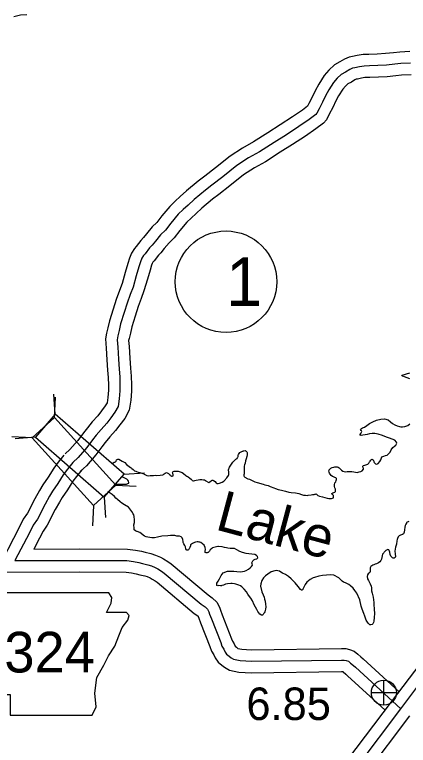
# Model space of a CAD drawing. Extents: x -83719 to 153526, y -11835 to 11446.
# Drawn here: x -1241.4 to -1070.6, y 667.7 to 984.3 of the extents above; entities that cross this region are included whole.
import ezdxf

# ---------------------------------------------------------------- set-up
doc = ezdxf.new("R2010")
doc.units = 0
for name, color, linetype in [('Level 11', 7, 'Continuous'), ('Level 15', 7, 'Continuous'), ('Level 20', 7, 'Continuous'), ('Level 21', 7, 'Continuous'), ('Level 25', 7, 'Continuous'), ('Level 26', 7, 'Continuous'), ('Level 27', 7, 'Continuous'), ('Level 59', 7, 'Continuous'), ('Level 9', 7, 'Continuous')]:
    doc.layers.add(name, color=color, linetype=linetype)

msp = doc.modelspace()

# ---------------------------------------------------------------- linework, layer by layer
at = {"layer": 'Level 11'}
for points in [[(-1070.09, 968.28), (-1074.3, 968.07), (-1077.05, 967.81), (-1080.6, 967.42), (-1084.14, 967.25), (-1087.76, 967.08), (-1090.3, 967), (-1092.82, 966.66), (-1094.95, 966.17), (-1096.38, 965.83), (-1098.35, 965), (-1100.36, 963.8), (-1102.67, 962.53), (-1105.15, 960.31), (-1107.13, 957.9), (-1109.51, 954.26), (-1111.08, 951.35), (-1112.35, 948.56), (-1113.81, 945.81), (-1114.44, 944.59), (-1116.61, 942.96), (-1120.9, 940.04), (-1126.27, 936.51), (-1131.57, 933.17), (-1137.78, 929.18), (-1142.53, 926.51), (-1147.98, 923.01), (-1154.24, 918.01), (-1158.93, 914.36), (-1161.78, 912.16), (-1166.91, 908.03), (-1169.59, 905.45), (-1171.74, 903.48), (-1174.08, 901.23), (-1177.63, 897.11), (-1179.78, 894.22), (-1181.76, 892.32), (-1184.24, 889.39), (-1185.59, 887.75), (-1186.75, 886.5), (-1188.77, 883.83), (-1189.5, 882.94), (-1190.78, 881.01), (-1191.55, 878.83), (-1192.28, 876.47), (-1193.44, 872.53), (-1194.81, 867.87), (-1195.98, 864.8), (-1197.36, 860.93), (-1198.63, 856.71), (-1200.28, 851.62), (-1200.94, 848.62), (-1201.53, 846.28), (-1202.07, 843.77), (-1201.7, 839.77), (-1201.39, 834.78), (-1201.11, 830.33), (-1200.81, 827.13), (-1200.74, 823.82), (-1200.76, 821.58), (-1200.99, 818.44), (-1201.35, 816.18), (-1202.12, 814.8), (-1203.72, 812.63), (-1205.33, 810.54), (-1207.74, 807.86), (-1209.87, 805.25), (-1211.59, 803.13), (-1213.99, 799.83), (-1217.44, 795.87), (-1219.54, 793.96)], [(-1069.49, 958.3), (-1073.59, 958.09), (-1076.04, 957.87), (-1079.81, 957.44), (-1083.66, 957.26), (-1087.37, 957.09), (-1089.48, 957.02), (-1091.03, 956.81), (-1092.68, 956.43), (-1093.25, 956.3), (-1093.81, 956.06), (-1095.39, 955.12), (-1096.86, 954.31), (-1097.91, 953.38), (-1099.05, 951.98), (-1100.91, 949.14), (-1102.12, 946.9), (-1103.37, 944.15), (-1104.96, 941.15), (-1106.21, 938.74), (-1107.41, 937.36), (-1110.79, 934.83), (-1115.33, 931.73), (-1120.86, 928.1), (-1126.2, 924.73), (-1132.62, 920.61), (-1137.37, 917.93), (-1142.15, 914.87), (-1148.05, 910.16), (-1152.8, 906.45), (-1155.59, 904.3), (-1160.29, 900.53), (-1162.73, 898.16), (-1164.9, 896.18), (-1166.81, 894.35), (-1169.82, 890.85), (-1172.25, 887.58), (-1174.46, 885.47), (-1176.56, 882.99), (-1178.06, 881.15), (-1179.09, 880.05), (-1180.92, 877.64), (-1181.44, 877), (-1181.76, 876.52), (-1182.05, 875.69), (-1182.7, 873.58), (-1183.85, 869.71), (-1185.32, 864.68), (-1186.59, 861.34), (-1187.86, 857.8), (-1189.09, 853.73), (-1190.61, 849), (-1191.2, 846.32), (-1191.79, 843.99), (-1191.97, 843.16), (-1191.73, 840.55), (-1191.41, 835.4), (-1191.14, 831.11), (-1190.82, 827.7), (-1190.74, 823.87), (-1190.77, 821.16), (-1191.05, 817.3), (-1191.74, 812.88), (-1193.69, 809.38), (-1195.74, 806.6), (-1197.64, 804.14), (-1200.15, 801.35), (-1202.12, 798.93), (-1203.66, 797.04), (-1206.16, 793.59), (-1210.28, 788.86), (-1212.83, 786.55)], [(-1220.09, 793.38), (-1222.48, 790.4), (-1224.49, 787.79), (-1226.91, 783.86), (-1229.21, 780.51), (-1230.65, 778.14), (-1232.67, 774.52), (-1235.82, 768.26), (-1237.68, 765.68), (-1239.5, 762.05), (-1249.6, 742.69), (-1213.21, 742.81), (-1193.08, 742.75), (-1190.68, 742.46), (-1188.71, 742.03), (-1187.14, 741.64), (-1184.99, 741.14), (-1183.91, 740.8), (-1182.65, 740.22), (-1181.73, 739.74), (-1180.45, 738.99), (-1179.67, 738.42), (-1163.53, 724.82), (-1161.97, 723.79), (-1161.89, 723.71), (-1161.78, 723.5), (-1161.55, 722.85), (-1160.75, 720.71), (-1156.74, 710.56), (-1156.07, 708.44), (-1155.06, 706.92), (-1154.46, 705.55), (-1153.13, 703.8), (-1151.56, 702.47), (-1150.41, 701.55), (-1148.3, 700.23), (-1144.19, 699.44), (-1141.41, 699.25), (-1138.78, 699.11), (-1099.67, 699.66), (-1099.12, 699.65), (-1098.96, 699.51), (-1097.8, 698.55), (-1097.02, 697.82), (-1080.71, 682.94)], [(-1212.28, 787.13), (-1214.61, 784.23), (-1216.25, 782.1), (-1218.53, 778.4), (-1220.81, 775.07), (-1222.01, 773.09), (-1223.84, 769.83), (-1227.24, 763.06), (-1229.1, 760.49), (-1230.59, 757.5), (-1233.07, 752.74), (-1213.21, 752.81), (-1192.45, 752.75), (-1188.99, 752.33), (-1186.43, 751.77), (-1184.81, 751.36), (-1182.35, 750.8), (-1180.3, 750.15), (-1178.23, 749.2), (-1176.88, 748.48), (-1174.96, 747.37), (-1173.48, 746.28), (-1157.52, 732.84), (-1155.68, 731.61), (-1153.76, 729.76), (-1152.59, 727.5), (-1152.15, 726.29), (-1151.41, 724.29), (-1147.31, 713.9), (-1146.96, 712.81), (-1146.24, 711.73), (-1145.79, 710.69), (-1145.19, 710.18), (-1144.61, 709.71), (-1144.58, 709.7), (-1142.9, 709.37), (-1140.82, 709.23), (-1138.59, 709.12), (-1099.61, 709.67), (-1097.84, 709.62), (-1096.23, 709.25), (-1094.12, 708.53), (-1092.52, 707.16), (-1091.21, 706.07), (-1090.26, 705.19), (-1074.64, 690.94)], [(-1096.87, 661.49), (-1077.97, 686.58), (-1065.14, 703.41)], [(-1088.97, 655.35), (-1069.99, 680.54)]]:
    msp.add_lwpolyline(points, dxfattribs=at)
at = {"layer": 'Level 15'}
msp.add_lwpolyline([(-1241.82, 983.54), (-1238.93, 984.17), (-1236.08, 984.44)], dxfattribs=at)
at = {"layer": 'Level 20'}
for p, q in [((-1223.77, 811.14), (-1224.38, 819.92)), ((-1224.09, 809.82), (-1223.66, 818.61)), ((-1233.87, 800.95), (-1242.66, 801.38)), ((-1232.44, 801.18), (-1241.22, 800.57)), ((-1193.9, 785.14), (-1185.12, 785.75)), ((-1197.49, 780.48), (-1188.7, 780.05)), ((-1202.57, 775.18), (-1201.96, 766.4)), ((-1207.27, 771.62), (-1207.7, 762.83))]:
    msp.add_line(p, q, dxfattribs=at)
for points in [[(-1193.9, 785.14), (-1223.77, 811.14), (-1232.44, 801.18), (-1202.57, 775.18)], [(-1197.49, 780.48), (-1224.09, 809.82), (-1233.87, 800.95), (-1207.27, 771.62)]]:
    msp.add_lwpolyline(points, close=True, dxfattribs=at)
at = {"layer": 'Level 21'}
msp.add_lwpolyline([(-1251.21, 733.76), (-1248.68, 716.85), (-1249.8, 691.19), (-1247.55, 689.78), (-1243.32, 689.78), (-1243.32, 680.75), (-1207.79, 680.75), (-1206.1, 684.42), (-1206.66, 690.34), (-1205.82, 697.11), (-1202.72, 702.46), (-1200.74, 706.41), (-1197.92, 710.64), (-1196.23, 715.15), (-1194.82, 718.82), (-1192.28, 721.92), (-1191.72, 723.89), (-1192.85, 725.3), (-1201.59, 725.3), (-1199.61, 729.25), (-1199.33, 731.79), (-1200.5, 733.74)], close=True, dxfattribs=at)
at = {"layer": 'Level 26'}
for p, q in [((-1081.3, 685.11), (-1081.3, 695.94)), ((-1086.72, 690.52), (-1075.89, 690.52))]:
    msp.add_line(p, q, dxfattribs=at)
msp.add_circle((-1081.3, 690.52), 5.42, dxfattribs=at)
at = {"layer": 'Level 27'}
msp.add_circle((-1149.75, 868.58), 22, dxfattribs=at)
at = {"layer": 'Level 59'}
for points in [[(-1069.79, 963.29), (-1073.95, 963.08), (-1076.54, 962.84), (-1080.21, 962.43), (-1083.9, 962.26), (-1087.56, 962.08), (-1089.89, 962.01), (-1091.92, 961.74), (-1093.82, 961.3), (-1094.82, 961.06), (-1096.08, 960.53), (-1097.87, 959.46), (-1099.77, 958.42), (-1101.53, 956.85), (-1103.09, 954.94), (-1105.21, 951.7), (-1106.6, 949.12), (-1107.86, 946.35), (-1109.38, 943.48), (-1110.37, 941.57), (-1110.84, 941.04), (-1113.7, 938.9), (-1118.12, 935.88), (-1123.57, 932.3), (-1128.88, 928.95), (-1135.2, 924.9), (-1139.95, 922.22), (-1145.07, 918.94), (-1151.15, 914.09), (-1155.86, 910.4), (-1158.69, 908.23), (-1163.6, 904.28), (-1166.16, 901.8), (-1168.32, 899.83), (-1170.44, 897.79), (-1173.73, 893.98), (-1176.02, 890.9), (-1178.11, 888.9), (-1180.4, 886.19), (-1181.82, 884.45), (-1182.92, 883.28), (-1184.84, 880.74), (-1185.47, 879.97), (-1186.27, 878.77), (-1186.8, 877.26), (-1187.49, 875.03), (-1188.65, 871.12), (-1190.06, 866.28), (-1191.29, 863.07), (-1192.61, 859.36), (-1193.86, 855.22), (-1195.45, 850.31), (-1196.07, 847.47), (-1196.66, 845.13), (-1197.02, 843.46), (-1196.72, 840.16), (-1196.4, 835.09), (-1196.12, 830.72), (-1195.82, 827.41), (-1195.74, 823.84), (-1195.77, 821.37), (-1196.02, 817.87), (-1196.55, 814.53), (-1197.9, 812.09), (-1199.73, 809.62), (-1201.49, 807.34), (-1203.94, 804.6), (-1206, 802.09), (-1207.62, 800.09), (-1210.08, 796.71), (-1213.86, 792.36), (-1216.19, 790.26)], [(-1216.19, 790.26), (-1218.54, 787.31), (-1220.37, 784.94), (-1222.72, 781.13), (-1225.01, 777.79), (-1226.33, 775.62), (-1228.25, 772.17), (-1231.53, 765.66), (-1233.39, 763.09), (-1235.04, 759.78), (-1241.34, 747.72), (-1213.21, 747.81), (-1192.77, 747.75), (-1189.84, 747.39), (-1187.57, 746.9), (-1185.97, 746.5), (-1183.67, 745.97), (-1182.11, 745.47), (-1180.44, 744.71), (-1179.31, 744.11), (-1177.71, 743.18), (-1176.57, 742.35), (-1160.52, 728.83), (-1158.82, 727.7), (-1157.82, 726.73), (-1157.19, 725.5), (-1156.85, 724.57), (-1156.08, 722.5), (-1152.02, 712.23), (-1151.52, 710.63), (-1150.65, 709.33), (-1150.11, 708.09), (-1149.48, 707.26), (-1148.38, 706.33), (-1147.51, 705.63), (-1146.44, 704.97), (-1143.55, 704.4), (-1141.11, 704.24), (-1138.68, 704.11), (-1099.64, 704.66), (-1098.47, 704.63), (-1097.61, 704.44), (-1096.64, 704.1), (-1095.74, 703.34), (-1094.5, 702.31), (-1093.64, 701.51), (-1073.98, 683.56)], [(-1092.92, 658.42), (-1073.98, 683.56), (-1061.28, 700.24)]]:
    msp.add_lwpolyline(points, dxfattribs=at)
at = {"layer": 'Level 9'}
for points in [[(-1069.98, 826.55), (-1071.18, 826.88), (-1072.28, 827.34), (-1073.11, 827.61), (-1073.34, 827.68), (-1073.48, 828.01), (-1073.41, 828.14), (-1070.05, 829.15)], [(-1102.62, 783.76), (-1103.18, 783.99), (-1103.62, 784.22), (-1104.08, 784.69), (-1104.55, 785.26), (-1104.85, 785.66), (-1105.02, 786.12), (-1105.09, 786.59), (-1105.02, 786.92), (-1104.96, 787.09), (-1104.72, 787.39), (-1104.33, 787.73), (-1103.66, 788.03), (-1103.03, 788.23), (-1102.56, 788.4), (-1101.6, 788.43), (-1101.1, 788.27), (-1100.67, 787.97), (-1100.03, 787.33), (-1099.63, 786.87), (-1099.1, 786.5), (-1098.46, 786.3), (-1097.9, 786.27), (-1097.23, 786.31), (-1096.57, 786.31), (-1095.17, 786.31), (-1094.27, 786.15), (-1092.87, 785.91), (-1092.84, 785.91), (-1092, 786.15), (-1091.34, 786.39), (-1090.74, 786.65), (-1090.08, 787.32), (-1090.18, 787.62), (-1090.31, 787.92), (-1090.41, 788.66), (-1090.08, 788.99), (-1089.52, 789.16), (-1088.65, 789.33), (-1088.19, 789.6), (-1087.82, 790), (-1087.49, 790.47), (-1087.19, 790.9), (-1086.96, 791.23), (-1086.59, 791.5), (-1086.29, 791.64), (-1085.99, 791.47), (-1085.69, 790.84), (-1085.63, 790.54), (-1085.52, 790.2), (-1084.89, 789.74), (-1084.49, 789.6), (-1084.02, 789.67), (-1083.69, 789.84), (-1083.03, 790.74), (-1082.63, 791.48), (-1082.5, 791.88), (-1082.1, 792.68), (-1081.34, 793.02), (-1080.61, 793.22), (-1079.91, 793.49), (-1078.61, 794.72), (-1078.12, 795.69), (-1077.42, 796.69), (-1076.69, 797.33), (-1076.06, 797.77), (-1075.69, 798.57), (-1075.86, 799.13), (-1076.53, 799.93), (-1078.9, 800.86), (-1080.2, 801.29), (-1081.83, 801.93), (-1083.73, 802.46), (-1085.16, 802.75), (-1086.29, 802.75), (-1087.52, 802.61), (-1088.59, 802.38), (-1089.45, 802.18), (-1090.35, 802.04), (-1091.15, 802.01), (-1091.55, 802.1), (-1091.52, 802.41), (-1091.28, 802.77), (-1090.79, 803.74), (-1090.99, 804.04), (-1091.12, 804.18), (-1091.39, 804.54), (-1091.02, 805.01), (-1090.56, 805.24), (-1089.66, 805.58), (-1088.73, 806.22), (-1087.5, 807.09), (-1086.04, 807.92), (-1084.48, 808.53), (-1082.55, 808.97), (-1080.95, 809.17), (-1079.45, 808.67), (-1078.38, 807.87), (-1077.48, 807.21), (-1076.51, 806.58), (-1075.51, 806.14)], [(-1075.51, 806.14), (-1074.45, 805.81), (-1073.92, 805.65), (-1073.25, 805.65), (-1072.18, 805.82), (-1070.85, 806.35), (-1070.06, 806.96)], [(-1148.63, 787.1), (-1148.17, 788.27), (-1147.97, 788.67), (-1146.81, 790.44), (-1146.28, 791.01), (-1145.68, 791.51), (-1145.42, 791.68), (-1144.98, 792.04), (-1144.72, 792.35), (-1144.59, 792.55), (-1144.49, 792.81), (-1144.49, 792.95), (-1144.42, 793.45), (-1144.36, 793.68), (-1144.09, 794.22), (-1143.69, 794.62), (-1142.86, 795.02), (-1142.5, 795.15), (-1142.33, 795.25), (-1142, 795.32), (-1141.5, 795.39), (-1141.27, 795.32), (-1141, 795.19), (-1140.86, 794.99), (-1140.73, 794.89), (-1140.6, 794.56), (-1140.53, 794.36), (-1140.53, 794.02), (-1140.56, 793.56), (-1140.73, 792.79), (-1141.06, 791.89), (-1141.29, 790.92), (-1141.45, 789.92), (-1141.68, 789.18), (-1141.81, 788.61), (-1141.91, 787.71), (-1141.87, 787.01), (-1141.91, 785.94), (-1141.94, 785.34), (-1142, 784.94), (-1141.97, 784.54), (-1141.87, 784.14), (-1141.6, 783.84), (-1140.33, 783.24), (-1139.63, 783.04), (-1137.2, 781.85), (-1136.23, 781.65), (-1133.64, 780.82), (-1132.9, 780.62), (-1131.5, 780.26), (-1130.57, 779.86), (-1129.04, 779.33), (-1128.34, 779.03), (-1127.07, 778.6), (-1125.74, 778.23), (-1123.97, 777.77), (-1122.47, 777.47), (-1121.44, 777.31), (-1119.64, 777.05), (-1118.18, 776.75), (-1116.98, 776.45), (-1116.18, 776.15), (-1115.25, 776.05), (-1114.61, 776.02), (-1114.08, 776.12), (-1112.85, 776.26), (-1112.28, 776.36), (-1111.52, 776.4), (-1111.25, 776.46), (-1110.99, 776.53), (-1110.75, 776.67), (-1110.45, 776.53), (-1110.25, 776.2), (-1109.89, 775.9), (-1109.22, 775.67), (-1107.89, 775.44), (-1106.85, 775.14), (-1105.92, 774.81), (-1105.19, 774.61), (-1104.02, 774.61), (-1103.19, 774.91), (-1103.06, 775.28), (-1103.13, 776.01), (-1103.73, 776.48), (-1103.83, 776.55), (-1103.8, 776.85), (-1103.43, 777.08), (-1102.57, 777.45), (-1102.3, 777.68), (-1102.2, 777.98), (-1102.27, 778.69), (-1102.51, 779.22), (-1102.67, 779.79), (-1102.74, 780.59), (-1102.58, 781.39), (-1102.15, 781.89), (-1101.91, 782.39), (-1101.78, 782.89), (-1101.78, 783.29), (-1102.08, 783.59), (-1102.62, 783.76)], [(-1197.45, 790.9), (-1197.21, 791.4), (-1197.02, 791.6), (-1196.72, 791.7), (-1196.22, 791.63), (-1195.48, 791.3), (-1194.72, 790.87), (-1193.65, 790.2), (-1192.88, 789.44), (-1192.38, 788.94), (-1191.11, 788.14), (-1190.88, 787.94), (-1190.61, 787.67), (-1190.05, 787.21), (-1190.01, 787.21), (-1189.41, 786.71), (-1188.81, 786.44), (-1187.51, 785.95), (-1187.08, 785.85), (-1185.81, 785.55), (-1185.35, 785.35), (-1185.18, 785.25), (-1184.71, 784.95), (-1184.08, 784.65), (-1183.51, 784.52), (-1182.65, 784.55), (-1182.28, 784.62), (-1181.18, 784.56), (-1180.32, 784.76), (-1179.69, 784.63), (-1178.32, 784.83), (-1177.19, 784.97), (-1176.79, 785.1), (-1176.52, 785.3), (-1176.13, 785.57), (-1175.96, 785.67), (-1175.83, 785.77), (-1175.53, 785.94), (-1175.23, 785.84), (-1174.73, 785.51), (-1174.39, 785.27), (-1174.19, 785.07), (-1173.79, 784.71), (-1173.63, 784.54), (-1173.36, 784.37), (-1173.09, 784.34), (-1172.69, 784.51), (-1172.66, 784.91), (-1172.76, 785.58), (-1172.9, 785.91), (-1172.77, 786.14), (-1172.6, 786.31), (-1172.27, 786.51), (-1170.9, 786.48), (-1170.44, 786.45), (-1169.67, 786.28), (-1168.77, 785.89), (-1168.17, 785.42), (-1167.14, 784.62), (-1166.67, 784.29), (-1166.23, 783.99), (-1165.47, 783.49), (-1164.87, 783.06), (-1164.6, 782.69), (-1164.37, 782.49), (-1163.9, 782.29), (-1163.77, 782.29), (-1163.3, 782.39), (-1162.64, 782.59), (-1161.84, 782.8), (-1161.14, 782.9), (-1160.17, 782.87), (-1159.47, 782.8), (-1159.07, 782.7), (-1158.64, 782.44), (-1158.44, 782.27), (-1157.47, 781.67), (-1157.14, 781.64), (-1156.74, 781.87), (-1156.21, 782.27), (-1155.98, 782.48), (-1155.74, 782.64), (-1155.45, 782.64), (-1155.21, 782.51), (-1154.48, 781.98), (-1154.21, 781.65), (-1154.04, 781.48), (-1153.61, 781.21), (-1153.18, 781.15), (-1152.58, 781.35), (-1151.41, 781.78), (-1150.75, 782.15), (-1150.48, 782.32), (-1149.99, 782.92), (-1149.82, 783.19), (-1149.39, 783.66), (-1148.63, 784.59), (-1148.56, 785.03), (-1148.5, 785.63), (-1148.53, 786.1), (-1148.63, 787.1)], [(-1199.02, 789.69), (-1198.91, 789.86), (-1198.68, 790.13), (-1198.24, 790.33), (-1197.94, 790.4), (-1197.68, 790.53), (-1197.45, 790.9)], [(-1198.02, 780.88), (-1196.52, 780.85), (-1195.52, 780.82), (-1193.79, 780.86), (-1193.76, 780.86), (-1193.09, 780.86), (-1192.86, 780.93), (-1192.26, 781.13), (-1191.93, 781.26), (-1191.93, 781.6), (-1192.03, 782.16), (-1192.26, 782.63), (-1192.76, 783), (-1194.56, 783.86), (-1195.09, 783.95)], [(-1168.05, 754.95), (-1168.29, 755.52), (-1168.35, 756.02), (-1168.46, 756.82), (-1168.79, 757.55), (-1169.26, 758.02), (-1169.26, 758.08), (-1169.93, 758.38), (-1171.12, 758.31), (-1171.99, 758.64), (-1172.96, 758.68), (-1173.85, 758.61), (-1175.05, 758.54), (-1177.52, 758.37), (-1179.41, 757.93), (-1180.78, 757.66), (-1181.94, 757.66), (-1182.74, 757.69), (-1183.71, 757.89), (-1184.31, 758.02), (-1185.04, 758.38), (-1185.64, 758.78), (-1186.51, 759.51), (-1187.14, 759.85), (-1188.24, 760.31), (-1188.41, 760.35), (-1189.07, 760.64), (-1189.61, 761.04), (-1189.64, 761.84), (-1189.71, 763.18), (-1189.48, 764.25), (-1189.39, 765.38), (-1189.59, 766.85), (-1189.73, 767.52), (-1190.03, 767.98), (-1190.63, 769.08), (-1191.86, 770.78), (-1192.06, 770.92), (-1193.73, 771.92), (-1194.97, 772.68), (-1195.7, 773.28), (-1196.87, 774.24), (-1197.47, 774.84), (-1198.17, 775.51), (-1199.1, 776.38), (-1199.07, 776.38), (-1199.5, 776.64), (-1200.4, 777.21), (-1200.95, 777.65)], [(-1070.44, 764.74), (-1070.77, 764.6), (-1071.17, 764.4), (-1071.4, 764.27), (-1071.54, 764), (-1071.77, 763.47), (-1072.03, 762.93), (-1072.23, 762.16), (-1072.33, 761.03), (-1072.53, 760.09), (-1072.79, 759.39), (-1073.22, 759.09), (-1073.65, 758.92), (-1074.12, 758.72), (-1074.68, 758.42), (-1075.08, 758.08), (-1075.38, 757.32), (-1075.45, 756.85), (-1075.64, 756.28), (-1075.74, 754.91), (-1076.24, 753.51), (-1076.53, 751.77), (-1076.36, 750.61), (-1076.29, 749.44), (-1076.42, 749.07), (-1076.82, 748.8), (-1077.29, 748.77), (-1077.52, 748.93), (-1078.22, 749.63), (-1078.52, 750.37), (-1078.66, 751.44), (-1078.96, 752.17), (-1079.16, 752.34), (-1079.6, 752.5), (-1079.86, 752.43), (-1080.43, 752.17), (-1080.63, 752.03), (-1081.82, 750.59), (-1081.98, 749.76), (-1082.12, 749.06), (-1082.31, 748.42), (-1082.55, 747.86), (-1083.01, 747.25), (-1083.67, 746.79), (-1084.54, 746.38), (-1085.04, 746.15), (-1085.57, 745.95), (-1086.07, 745.71), (-1086.53, 745.48), (-1086.9, 745.18), (-1087.23, 744.67), (-1087.2, 744.34), (-1087.19, 743.74), (-1087.19, 743.07), (-1087.19, 742.97), (-1087.36, 742.61), (-1088.09, 742.04), (-1088.39, 741.54), (-1088.58, 740.87), (-1088.38, 739.87), (-1087.98, 739.17), (-1087.21, 737.73), (-1086.74, 736.7), (-1086.64, 736)], [(-1142.87, 736.35), (-1143.5, 736.78), (-1144.13, 737.14), (-1145.43, 737.54), (-1146.1, 737.74), (-1147.07, 737.84), (-1147.7, 737.8), (-1149.06, 737.67), (-1149.9, 737.57), (-1150.86, 737.16), (-1151.52, 736.93), (-1151.76, 736.86), (-1152.19, 736.79), (-1153.02, 736.92), (-1153.36, 736.86), (-1153.76, 736.99), (-1153.79, 737.36), (-1153.72, 737.96), (-1153.19, 738.83), (-1152.63, 739.8), (-1151.8, 741.3), (-1151.01, 742.47), (-1149.14, 743.21), (-1146.32, 743.11), (-1145.08, 742.98), (-1143.42, 742.92), (-1141.72, 743.12), (-1140.96, 743.43), (-1140.03, 743.99), (-1139.23, 744.56), (-1138.7, 745.23), (-1138.33, 745.8), (-1138.4, 746.33), (-1138.5, 746.73), (-1138.37, 747.1), (-1138.27, 747.34), (-1138.07, 747.67), (-1137.67, 748.04), (-1137.11, 748.34), (-1136.44, 748.54), (-1136.08, 748.84), (-1136.01, 748.98), (-1136.08, 749.51), (-1136.48, 750.01), (-1137.31, 750.44), (-1139.78, 750.67), (-1140.94, 750.87), (-1142.58, 751.26), (-1143.78, 751.73), (-1145.01, 752.36), (-1146.11, 752.96), (-1146.81, 752.96), (-1147.47, 753.02), (-1147.97, 752.99), (-1149.01, 753.12), (-1149.57, 753.25), (-1150.47, 753.45), (-1151.47, 753.75), (-1153.07, 753.91), (-1153.34, 753.81), (-1153.9, 753.68), (-1154.43, 753.51), (-1155.6, 753.21), (-1155.9, 753.04), (-1156.56, 752.4), (-1156.92, 751.8), (-1157.32, 751.37), (-1157.42, 751.3), (-1157.59, 751.23), (-1157.89, 751.13), (-1158.42, 751.1), (-1158.72, 751.23), (-1158.82, 751.3), (-1158.86, 751.86), (-1158.62, 752.57), (-1158.73, 753.47), (-1159.26, 754.37), (-1160, 755.03), (-1160.63, 755.6), (-1161.03, 755.66), (-1161.4, 755.73), (-1161.86, 755.83), (-1162.3, 755.86), (-1162.96, 755.69), (-1163.43, 755.53), (-1164.03, 755.32), (-1164.32, 755.19), (-1165.09, 754.62), (-1165.22, 754.12), (-1165.45, 753.49), (-1165.58, 753.12), (-1165.68, 752.88), (-1165.85, 752.68), (-1166.01, 752.48), (-1166.31, 752.32), (-1166.71, 752.31), (-1167.05, 752.41), (-1167.21, 752.88), (-1167.32, 753.78), (-1167.62, 754.35), (-1168.05, 754.95)], [(-1086.64, 736), (-1086.64, 735.33), (-1086.6, 734.66), (-1086.33, 733.63), (-1086.03, 732.5), (-1085.93, 731.86), (-1085.59, 729.59), (-1085.59, 728.66), (-1085.45, 726.76), (-1085.34, 724.82), (-1085.44, 723.12), (-1085.6, 721.55), (-1085.77, 720.88), (-1086.1, 720.31), (-1086.36, 720.01), (-1086.9, 719.84), (-1087.43, 719.88), (-1087.96, 720.51), (-1088.4, 721.01), (-1088.93, 721.91), (-1089.6, 723.64), (-1090.04, 724.81), (-1090.68, 726.68), (-1091.08, 728.05), (-1091.75, 730.71), (-1093.06, 733.68), (-1093.83, 734.85), (-1094.63, 735.75), (-1095.83, 736.85), (-1096.5, 737.45), (-1097, 737.71), (-1097.86, 738.08), (-1098.8, 738.44), (-1099.4, 738.87), (-1100.03, 739.57), (-1100.83, 740.31), (-1102.93, 741.44), (-1104.47, 741.63), (-1106.13, 741.5), (-1107.86, 741.29), (-1109.42, 741.02), (-1111.35, 740.45), (-1112.02, 740.22), (-1113.22, 739.58), (-1113.91, 739.04), (-1114.64, 738.34), (-1115.41, 737.41), (-1115.8, 736.5), (-1115.94, 736.24), (-1116.3, 735.67), (-1116.43, 735.43), (-1116.5, 735.23), (-1116.63, 735.07), (-1116.83, 734.93), (-1117.06, 734.87), (-1117.46, 735.2), (-1118.43, 736.5), (-1119.8, 738.13), (-1121.44, 739.83), (-1122.67, 740.89), (-1123.94, 741.69), (-1125.21, 742.32), (-1125.91, 742.72), (-1126.51, 743.12), (-1127.24, 743.29), (-1127.94, 743.42), (-1128.64, 743.38), (-1130.1, 742.91), (-1131.6, 741.91), (-1132.56, 741.17), (-1133.52, 740.24), (-1134.15, 739.1), (-1134.58, 737.66), (-1134.75, 736.63), (-1134.17, 734.19), (-1133.64, 732.89), (-1133.23, 731.83), (-1133, 731.06), (-1132.76, 730.19), (-1132.56, 728.89), (-1132.52, 727.76), (-1132.62, 726.72), (-1132.95, 725.59), (-1133.15, 725.15), (-1133.35, 724.82), (-1133.45, 724.68), (-1133.61, 724.45), (-1133.95, 724.15), (-1134.35, 724.12), (-1135.01, 724.55), (-1135.88, 725.68), (-1136.42, 726.58), (-1136.92, 727.58), (-1137.49, 728.58), (-1138.29, 730.38), (-1138.96, 731.51), (-1139.99, 732.81), (-1140.3, 733.25), (-1140.86, 734.21), (-1141.83, 735.41), (-1142.87, 736.35)]]:
    msp.add_lwpolyline(points, dxfattribs=at)

# ---------------------------------------------------------------- texts
at = {"layer": 'Level 21'}
msp.add_text('324', height=17.6, dxfattribs=at).set_placement((-1245.89, 699.28))
at = {"layer": 'Level 25'}
msp.add_text('6.85', height=14.08, dxfattribs=at).set_placement((-1140.91, 678.66))
at = {"layer": 'Level 27'}
msp.add_text('1', height=21.12, dxfattribs=at).set_placement((-1149.75, 858.02))
at = {"layer": 'Level 9'}
msp.add_text('Lake', height=17.6, rotation=345, dxfattribs=at).set_placement((-1154.92, 761.37))

doc.saveas('drawing.dxf')
